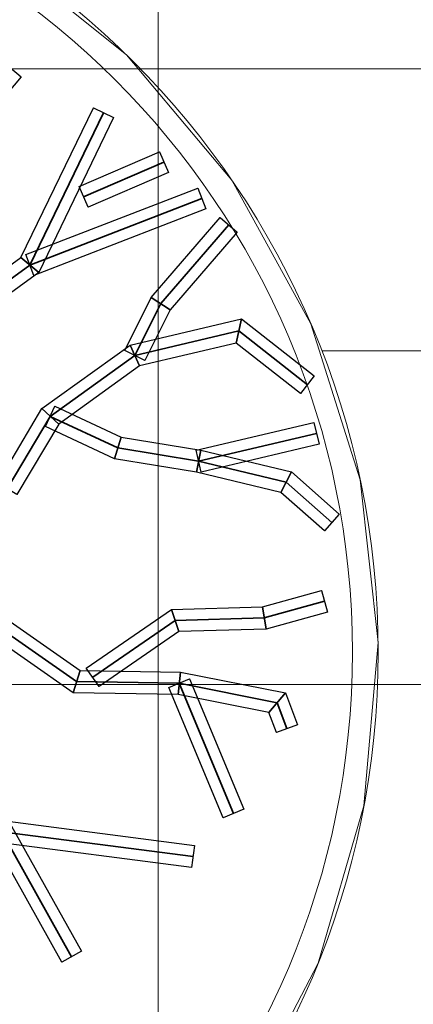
# Model space of a CAD drawing. Header units: millimetres. Extents: x -526411 to -400573, y 47353 to 130199.
# Tile 523 of 543: x -437818 to -435519, y 72965 to 78725. Entities that reach past the tile are written whole.
import ezdxf

# ---------------------------------------------------------------- set-up
doc = ezdxf.new("R2010")
doc.units = ezdxf.units.MM
for name, color, linetype, lineweight in [('01_ALGEMEEN', 7, 'Continuous', 18), ('18_BESTAANDE_CONSTRUCTIE', 7, 'Continuous', 18), ('HATCH_REACTORS', 7, 'Continuous', 18), ('m-pg-03_AI_dwg', 8, 'Continuous', 18)]:
    doc.layers.add(name, color=color, linetype=linetype, lineweight=lineweight)

# ---------------------------------------------------------------- blocks, each defined once
blk = doc.blocks.new('m-pg-03_AI_dwg_block 2361-641329-3e Verdieping - Percelen telling LI')
at = {"layer": '01_ALGEMEEN', "color": 253, "lineweight": 25, "flags": 128}
blk.add_lwpolyline([(1245.13, -329.56), (1257.14, -315.36), (1261.64, -319.16), (1249.53, -333.49)], close=True, dxfattribs=at)
at = {"layer": '01_ALGEMEEN', "color": 133, "flags": 128}
blk.add_lwpolyline([(1245.13, -329.56), (1257.14, -315.36), (1261.64, -319.16), (1249.53, -333.49)], close=True, dxfattribs=at)
blk = doc.blocks.new('m-pg-03_AI_dwg_block 2366-641334-3e Verdieping - Percelen telling LI')
at = {"layer": '01_ALGEMEEN', "color": 253, "lineweight": 25, "flags": 128}
blk.add_lwpolyline([(1255.42, -426.18), (1267.07, -406.56), (1271.51, -410.63), (1260.49, -429.19)], close=True, dxfattribs=at)
at = {"layer": '01_ALGEMEEN', "color": 133, "flags": 128}
blk.add_lwpolyline([(1255.42, -426.18), (1267.07, -406.56), (1271.51, -410.63), (1260.49, -429.19)], close=True, dxfattribs=at)
blk = doc.blocks.new('m-pg-03_AI_dwg_block 2367-641335-3e Verdieping - Percelen telling LI')
at = {"layer": '01_ALGEMEEN', "color": 253, "lineweight": 25, "flags": 128}
blk.add_lwpolyline([(1267.07, -406.56), (1290.31, -389.85), (1292.81, -395.32), (1271.51, -410.63)], close=True, dxfattribs=at)
at = {"layer": '01_ALGEMEEN', "color": 133, "flags": 128}
blk.add_lwpolyline([(1267.07, -406.56), (1290.31, -389.85), (1292.81, -395.32), (1271.51, -410.63)], close=True, dxfattribs=at)
blk = doc.blocks.new('m-pg-03_AI_dwg_block 2368-641336-3e Verdieping - Percelen telling LI')
at = {"layer": '01_ALGEMEEN', "color": 253, "lineweight": 25, "flags": 128}
blk.add_lwpolyline([(1290.31, -389.85), (1319.64, -382.9), (1318.23, -389.29), (1292.81, -395.32)], close=True, dxfattribs=at)
at = {"layer": '01_ALGEMEEN', "color": 133, "flags": 128}
blk.add_lwpolyline([(1290.31, -389.85), (1319.64, -382.9), (1318.23, -389.29), (1292.81, -395.32)], close=True, dxfattribs=at)
blk = doc.blocks.new('m-pg-03_AI_dwg_block 2369-641337-3e Verdieping - Percelen telling LI')
at = {"layer": '01_ALGEMEEN', "color": 253, "lineweight": 25, "flags": 128}
blk.add_lwpolyline([(1319.64, -382.9), (1338.74, -397.93), (1335.1, -402.56), (1318.23, -389.29)], close=True, dxfattribs=at)
at = {"layer": '01_ALGEMEEN', "color": 133, "flags": 128}
blk.add_lwpolyline([(1319.64, -382.9), (1338.74, -397.93), (1335.1, -402.56), (1318.23, -389.29)], close=True, dxfattribs=at)
blk = doc.blocks.new('m-pg-03_AI_dwg_block 2370-641338-3e Verdieping - Percelen telling LI')
at = {"layer": '01_ALGEMEEN', "color": 53, "lineweight": 35, "flags": 128}
blk.add_lwpolyline([(1257.95, -427.68), (1269.29, -408.6), (1291.56, -392.58), (1318.93, -386.09), (1336.92, -400.25)], dxfattribs=at)
blk = doc.blocks.new('m-pg-03_AI_dwg_block 2371-641339-3e Verdieping - Percelen telling LI')
at = {"layer": '01_ALGEMEEN', "color": 253, "lineweight": 25, "flags": 128}
blk.add_lwpolyline([(1288.92, -391.27), (1295.88, -377.26), (1300.83, -380.55), (1294.2, -393.89)], close=True, dxfattribs=at)
at = {"layer": '01_ALGEMEEN', "color": 133, "flags": 128}
blk.add_lwpolyline([(1288.92, -391.27), (1295.88, -377.26), (1300.83, -380.55), (1294.2, -393.89)], close=True, dxfattribs=at)
blk = doc.blocks.new('m-pg-03_AI_dwg_block 2372-641340-3e Verdieping - Percelen telling LI')
at = {"layer": '01_ALGEMEEN', "color": 253, "lineweight": 25, "flags": 128}
blk.add_lwpolyline([(1295.88, -377.26), (1314.01, -356.25), (1318.47, -360.1), (1300.83, -380.55)], close=True, dxfattribs=at)
at = {"layer": '01_ALGEMEEN', "color": 133, "flags": 128}
blk.add_lwpolyline([(1295.88, -377.26), (1314.01, -356.25), (1318.47, -360.1), (1300.83, -380.55)], close=True, dxfattribs=at)
blk = doc.blocks.new('m-pg-03_AI_dwg_block 2373-641341-3e Verdieping - Percelen telling LI')
at = {"layer": '01_ALGEMEEN', "color": 53, "lineweight": 35, "flags": 128}
blk.add_lwpolyline([(1291.56, -392.58), (1298.35, -378.9), (1316.24, -358.17)], dxfattribs=at)
blk = doc.blocks.new('m-pg-03_AI_dwg_block 2374-641342-3e Verdieping - Percelen telling LI')
at = {"layer": '01_ALGEMEEN', "color": 253, "lineweight": 25, "flags": 128}
blk.add_lwpolyline([(1225.55, -393.03), (1261.58, -366.78), (1266.25, -370.68), (1229.02, -397.8)], close=True, dxfattribs=at)
at = {"layer": '01_ALGEMEEN', "color": 133, "flags": 128}
blk.add_lwpolyline([(1225.55, -393.03), (1261.58, -366.78), (1266.25, -370.68), (1229.02, -397.8)], close=True, dxfattribs=at)
blk = doc.blocks.new('m-pg-03_AI_dwg_block 2375-641343-3e Verdieping - Percelen telling LI')
at = {"layer": '01_ALGEMEEN', "color": 253, "lineweight": 25, "flags": 128}
blk.add_lwpolyline([(1261.58, -366.78), (1280.65, -327.32), (1285.96, -329.89), (1266.25, -370.68)], close=True, dxfattribs=at)
at = {"layer": '01_ALGEMEEN', "color": 133, "flags": 128}
blk.add_lwpolyline([(1261.58, -366.78), (1280.65, -327.32), (1285.96, -329.89), (1266.25, -370.68)], close=True, dxfattribs=at)
blk = doc.blocks.new('m-pg-03_AI_dwg_block 2376-641344-3e Verdieping - Percelen telling LI')
at = {"layer": '01_ALGEMEEN', "color": 53, "lineweight": 35, "flags": 128}
blk.add_lwpolyline([(1227.29, -395.42), (1263.91, -368.73), (1283.31, -328.61)], dxfattribs=at)
blk = doc.blocks.new('m-pg-03_AI_dwg_block 2377-641345-3e Verdieping - Percelen telling LI')
at = {"layer": '01_ALGEMEEN', "color": 253, "lineweight": 25, "flags": 128}
blk.add_lwpolyline([(1262.85, -365.98), (1308.09, -348.44), (1310.22, -353.94), (1264.98, -371.48)], close=True, dxfattribs=at)
at = {"layer": '01_ALGEMEEN', "color": 133, "flags": 128}
blk.add_lwpolyline([(1262.85, -365.98), (1308.09, -348.44), (1310.22, -353.94), (1264.98, -371.48)], close=True, dxfattribs=at)
blk = doc.blocks.new('m-pg-03_AI_dwg_block 2378-641346-3e Verdieping - Percelen telling LI')
at = {"layer": '01_ALGEMEEN', "color": 53, "lineweight": 35}
blk.add_line((1263.91, -368.73), (1309.16, -351.19), dxfattribs=at)
blk = doc.blocks.new('m-pg-03_AI_dwg_block 2379-641347-3e Verdieping - Percelen telling LI')
at = {"layer": '01_ALGEMEEN', "color": 253, "lineweight": 25, "flags": 128}
blk.add_lwpolyline([(1276.9, -348.03), (1298.05, -338.94), (1300.38, -344.36), (1279.23, -353.45)], close=True, dxfattribs=at)
at = {"layer": '01_ALGEMEEN', "color": 133, "flags": 128}
blk.add_lwpolyline([(1276.9, -348.03), (1298.05, -338.94), (1300.38, -344.36), (1279.23, -353.45)], close=True, dxfattribs=at)
blk = doc.blocks.new('m-pg-03_AI_dwg_block 2380-641348-3e Verdieping - Percelen telling LI')
at = {"layer": '01_ALGEMEEN', "color": 53, "lineweight": 35}
blk.add_line((1278.07, -350.74), (1299.21, -341.65), dxfattribs=at)
blk = doc.blocks.new('m-pg-03_AI_dwg_block 2391-641359-3e Verdieping - Percelen telling LI')
at = {"layer": '01_ALGEMEEN', "color": 253, "lineweight": 25, "flags": 128}
blk.add_lwpolyline([(1258.15, -515.25), (1307.23, -521.59), (1306.47, -527.44), (1254.92, -520.78)], close=True, dxfattribs=at)
at = {"layer": '01_ALGEMEEN', "color": 133, "flags": 128}
blk.add_lwpolyline([(1258.15, -515.25), (1307.23, -521.59), (1306.47, -527.44), (1254.92, -520.78)], close=True, dxfattribs=at)
blk = doc.blocks.new('m-pg-03_AI_dwg_block 2392-641360-3e Verdieping - Percelen telling LI')
at = {"layer": '01_ALGEMEEN', "color": 53, "lineweight": 35, "flags": 128}
blk.add_lwpolyline([(1228.81, -460.02), (1239.47, -495.19), (1256.53, -518.02), (1306.85, -524.52)], dxfattribs=at)
blk = doc.blocks.new('m-pg-03_AI_dwg_block 2393-641361-3e Verdieping - Percelen telling LI')
at = {"layer": '01_ALGEMEEN', "color": 253, "lineweight": 25, "flags": 128}
blk.add_lwpolyline([(1259.11, -516.58), (1277.48, -549.49), (1272.33, -552.36), (1253.96, -519.46)], close=True, dxfattribs=at)
at = {"layer": '01_ALGEMEEN', "color": 133, "flags": 128}
blk.add_lwpolyline([(1259.11, -516.58), (1277.48, -549.49), (1272.33, -552.36), (1253.96, -519.46)], close=True, dxfattribs=at)
blk = doc.blocks.new('m-pg-03_AI_dwg_block 2394-641362-3e Verdieping - Percelen telling LI')
at = {"layer": '01_ALGEMEEN', "color": 53, "lineweight": 35}
blk.add_line((1256.53, -518.02), (1274.9, -550.92), dxfattribs=at)
blk = doc.blocks.new('m-pg-03_AI_dwg_block 2396-641364-3e Verdieping - Percelen telling LI')
at = {"layer": '01_ALGEMEEN', "color": 253, "lineweight": 25, "flags": 128}
blk.add_lwpolyline([(1256.09, -460.79), (1277.19, -475.54), (1275.29, -481.41), (1251.22, -464.59)], close=True, dxfattribs=at)
at = {"layer": '01_ALGEMEEN', "color": 133, "flags": 128}
blk.add_lwpolyline([(1256.09, -460.79), (1277.19, -475.54), (1275.29, -481.41), (1251.22, -464.59)], close=True, dxfattribs=at)
blk = doc.blocks.new('m-pg-03_AI_dwg_block 2397-641365-3e Verdieping - Percelen telling LI')
at = {"layer": '01_ALGEMEEN', "color": 253, "lineweight": 25, "flags": 128}
blk.add_lwpolyline([(1277.19, -475.54), (1303.53, -475.94), (1302.91, -481.83), (1275.29, -481.41)], close=True, dxfattribs=at)
at = {"layer": '01_ALGEMEEN', "color": 133, "flags": 128}
blk.add_lwpolyline([(1277.19, -475.54), (1303.53, -475.94), (1302.91, -481.83), (1275.29, -481.41)], close=True, dxfattribs=at)
blk = doc.blocks.new('m-pg-03_AI_dwg_block 2398-641366-3e Verdieping - Percelen telling LI')
at = {"layer": '01_ALGEMEEN', "color": 253, "lineweight": 25, "flags": 128}
blk.add_lwpolyline([(1303.53, -475.94), (1331.21, -481.45), (1326.83, -486.59), (1302.91, -481.83)], close=True, dxfattribs=at)
at = {"layer": '01_ALGEMEEN', "color": 133, "flags": 128}
blk.add_lwpolyline([(1303.53, -475.94), (1331.21, -481.45), (1326.83, -486.59), (1302.91, -481.83)], close=True, dxfattribs=at)
blk = doc.blocks.new('m-pg-03_AI_dwg_block 2399-641367-3e Verdieping - Percelen telling LI')
at = {"layer": '01_ALGEMEEN', "color": 253, "lineweight": 25, "flags": 128}
blk.add_lwpolyline([(1331.21, -481.45), (1334.32, -489.81), (1328.79, -491.87), (1326.83, -486.59)], close=True, dxfattribs=at)
at = {"layer": '01_ALGEMEEN', "color": 133, "flags": 128}
blk.add_lwpolyline([(1331.21, -481.45), (1334.32, -489.81), (1328.79, -491.87), (1326.83, -486.59)], close=True, dxfattribs=at)
blk = doc.blocks.new('m-pg-03_AI_dwg_block 2400-641368-3e Verdieping - Percelen telling LI')
at = {"layer": '01_ALGEMEEN', "color": 53, "lineweight": 35, "flags": 128}
blk.add_lwpolyline([(1243.68, -436.44), (1253.66, -462.69), (1276.24, -478.47), (1303.22, -478.89), (1329.02, -484.02), (1331.55, -490.84)], dxfattribs=at)
blk = doc.blocks.new('m-pg-03_AI_dwg_block 2401-641369-3e Verdieping - Percelen telling LI')
at = {"layer": '01_ALGEMEEN', "color": 253, "lineweight": 25, "flags": 128}
blk.add_lwpolyline([(1278.78, -474.9), (1301.21, -459.43), (1303.12, -465.27), (1282.13, -479.75)], close=True, dxfattribs=at)
at = {"layer": '01_ALGEMEEN', "color": 133, "flags": 128}
blk.add_lwpolyline([(1278.78, -474.9), (1301.21, -459.43), (1303.12, -465.27), (1282.13, -479.75)], close=True, dxfattribs=at)
blk = doc.blocks.new('m-pg-03_AI_dwg_block 2402-641370-3e Verdieping - Percelen telling LI')
at = {"layer": '01_ALGEMEEN', "color": 253, "lineweight": 25, "flags": 128}
blk.add_lwpolyline([(1301.21, -459.43), (1325.16, -458.75), (1326.05, -464.63), (1303.12, -465.27)], close=True, dxfattribs=at)
at = {"layer": '01_ALGEMEEN', "color": 133, "flags": 128}
blk.add_lwpolyline([(1301.21, -459.43), (1325.16, -458.75), (1326.05, -464.63), (1303.12, -465.27)], close=True, dxfattribs=at)
blk = doc.blocks.new('m-pg-03_AI_dwg_block 2403-641371-3e Verdieping - Percelen telling LI')
at = {"layer": '01_ALGEMEEN', "color": 253, "lineweight": 25, "flags": 128}
blk.add_lwpolyline([(1325.16, -458.75), (1340.67, -454.45), (1342.25, -460.13), (1326.05, -464.63)], close=True, dxfattribs=at)
at = {"layer": '01_ALGEMEEN', "color": 133, "flags": 128}
blk.add_lwpolyline([(1325.16, -458.75), (1340.67, -454.45), (1342.25, -460.13), (1326.05, -464.63)], close=True, dxfattribs=at)
blk = doc.blocks.new('m-pg-03_AI_dwg_block 2404-641372-3e Verdieping - Percelen telling LI')
at = {"layer": '01_ALGEMEEN', "color": 53, "lineweight": 35, "flags": 128}
blk.add_lwpolyline([(1280.46, -477.33), (1302.17, -462.35), (1325.6, -461.69), (1341.46, -457.29)], dxfattribs=at)
blk = doc.blocks.new('m-pg-03_AI_dwg_block 2405-641373-3e Verdieping - Percelen telling LI')
at = {"layer": '01_ALGEMEEN', "color": 253, "lineweight": 25, "flags": 128}
blk.add_lwpolyline([(1270.53, -405.93), (1287.99, -414.05), (1286.23, -419.74), (1268.04, -411.27)], close=True, dxfattribs=at)
at = {"layer": '01_ALGEMEEN', "color": 133, "flags": 128}
blk.add_lwpolyline([(1270.53, -405.93), (1287.99, -414.05), (1286.23, -419.74), (1268.04, -411.27)], close=True, dxfattribs=at)
blk = doc.blocks.new('m-pg-03_AI_dwg_block 2406-641374-3e Verdieping - Percelen telling LI')
at = {"layer": '01_ALGEMEEN', "color": 253, "lineweight": 25, "flags": 128}
blk.add_lwpolyline([(1287.99, -414.05), (1308.9, -417.51), (1307.73, -423.29), (1286.23, -419.74)], close=True, dxfattribs=at)
at = {"layer": '01_ALGEMEEN', "color": 133, "flags": 128}
blk.add_lwpolyline([(1287.99, -414.05), (1308.9, -417.51), (1307.73, -423.29), (1286.23, -419.74)], close=True, dxfattribs=at)
blk = doc.blocks.new('m-pg-03_AI_dwg_block 2407-641375-3e Verdieping - Percelen telling LI')
at = {"layer": '01_ALGEMEEN', "color": 253, "lineweight": 25, "flags": 128}
blk.add_lwpolyline([(1308.9, -417.51), (1332.74, -423.21), (1329.94, -428.61), (1307.73, -423.29)], close=True, dxfattribs=at)
at = {"layer": '01_ALGEMEEN', "color": 133, "flags": 128}
blk.add_lwpolyline([(1308.9, -417.51), (1332.74, -423.21), (1329.94, -428.61), (1307.73, -423.29)], close=True, dxfattribs=at)
blk = doc.blocks.new('m-pg-03_AI_dwg_block 2408-641376-3e Verdieping - Percelen telling LI')
at = {"layer": '01_ALGEMEEN', "color": 253, "lineweight": 25, "flags": 128}
blk.add_lwpolyline([(1332.74, -423.21), (1345.32, -434.36), (1341.41, -438.77), (1329.94, -428.61)], close=True, dxfattribs=at)
at = {"layer": '01_ALGEMEEN', "color": 133, "flags": 128}
blk.add_lwpolyline([(1332.74, -423.21), (1345.32, -434.36), (1341.41, -438.77), (1329.94, -428.61)], close=True, dxfattribs=at)
blk = doc.blocks.new('m-pg-03_AI_dwg_block 2409-641377-3e Verdieping - Percelen telling LI')
at = {"layer": '01_ALGEMEEN', "color": 53, "lineweight": 35, "flags": 128}
blk.add_lwpolyline([(1269.29, -408.6), (1287.11, -416.89), (1308.32, -420.4), (1331.34, -425.91), (1343.37, -436.56)], dxfattribs=at)
blk = doc.blocks.new('m-pg-03_AI_dwg_block 2410-641378-3e Verdieping - Percelen telling LI')
at = {"layer": '01_ALGEMEEN', "color": 253, "lineweight": 25, "flags": 128}
blk.add_lwpolyline([(1307.64, -417.53), (1338.66, -410.21), (1340.01, -415.95), (1309, -423.27)], close=True, dxfattribs=at)
at = {"layer": '01_ALGEMEEN', "color": 133, "flags": 128}
blk.add_lwpolyline([(1307.64, -417.53), (1338.66, -410.21), (1340.01, -415.95), (1309, -423.27)], close=True, dxfattribs=at)
blk = doc.blocks.new('m-pg-03_AI_dwg_block 2411-641379-3e Verdieping - Percelen telling LI')
at = {"layer": '01_ALGEMEEN', "color": 53, "lineweight": 35}
blk.add_line((1308.32, -420.4), (1339.33, -413.08), dxfattribs=at)
blk = doc.blocks.new('m-pg-03_AI_dwg_block 2412-641380-3e Verdieping - Percelen telling LI')
at = {"layer": '01_ALGEMEEN', "color": 253, "lineweight": 25, "flags": 128}
blk.add_lwpolyline([(1305.94, -477.75), (1320.25, -512.09), (1314.8, -514.36), (1300.5, -480.02)], close=True, dxfattribs=at)
at = {"layer": '01_ALGEMEEN', "color": 133, "flags": 128}
blk.add_lwpolyline([(1305.94, -477.75), (1320.25, -512.09), (1314.8, -514.36), (1300.5, -480.02)], close=True, dxfattribs=at)
blk = doc.blocks.new('m-pg-03_AI_dwg_block 2413-641381-3e Verdieping - Percelen telling LI')
at = {"layer": '01_ALGEMEEN', "color": 53, "lineweight": 35}
blk.add_line((1303.22, -478.89), (1317.53, -513.22), dxfattribs=at)
blk = doc.blocks.new('m-pg-03_AI_dwg_block 2239-641516-3e Verdieping - Percelen telling LI')
for name in ['m-pg-03_AI_dwg_block 2361-641329-3e Verdieping - Percelen telling LI', 'm-pg-03_AI_dwg_block 2376-641344-3e Verdieping - Percelen telling LI', 'm-pg-03_AI_dwg_block 2375-641343-3e Verdieping - Percelen telling LI', 'm-pg-03_AI_dwg_block 2379-641347-3e Verdieping - Percelen telling LI', 'm-pg-03_AI_dwg_block 2380-641348-3e Verdieping - Percelen telling LI', 'm-pg-03_AI_dwg_block 2377-641345-3e Verdieping - Percelen telling LI', 'm-pg-03_AI_dwg_block 2378-641346-3e Verdieping - Percelen telling LI', 'm-pg-03_AI_dwg_block 2372-641340-3e Verdieping - Percelen telling LI', 'm-pg-03_AI_dwg_block 2373-641341-3e Verdieping - Percelen telling LI', 'm-pg-03_AI_dwg_block 2374-641342-3e Verdieping - Percelen telling LI', 'm-pg-03_AI_dwg_block 2371-641339-3e Verdieping - Percelen telling LI', 'm-pg-03_AI_dwg_block 2368-641336-3e Verdieping - Percelen telling LI', 'm-pg-03_AI_dwg_block 2369-641337-3e Verdieping - Percelen telling LI', 'm-pg-03_AI_dwg_block 2370-641338-3e Verdieping - Percelen telling LI', 'm-pg-03_AI_dwg_block 2367-641335-3e Verdieping - Percelen telling LI', 'm-pg-03_AI_dwg_block 2366-641334-3e Verdieping - Percelen telling LI', 'm-pg-03_AI_dwg_block 2405-641373-3e Verdieping - Percelen telling LI', 'm-pg-03_AI_dwg_block 2409-641377-3e Verdieping - Percelen telling LI', 'm-pg-03_AI_dwg_block 2410-641378-3e Verdieping - Percelen telling LI', 'm-pg-03_AI_dwg_block 2406-641374-3e Verdieping - Percelen telling LI', 'm-pg-03_AI_dwg_block 2411-641379-3e Verdieping - Percelen telling LI', 'm-pg-03_AI_dwg_block 2407-641375-3e Verdieping - Percelen telling LI', 'm-pg-03_AI_dwg_block 2408-641376-3e Verdieping - Percelen telling LI', 'm-pg-03_AI_dwg_block 2400-641368-3e Verdieping - Percelen telling LI', 'm-pg-03_AI_dwg_block 2403-641371-3e Verdieping - Percelen telling LI', 'm-pg-03_AI_dwg_block 2404-641372-3e Verdieping - Percelen telling LI', 'm-pg-03_AI_dwg_block 2402-641370-3e Verdieping - Percelen telling LI', 'm-pg-03_AI_dwg_block 2392-641360-3e Verdieping - Percelen telling LI', 'm-pg-03_AI_dwg_block 2396-641364-3e Verdieping - Percelen telling LI', 'm-pg-03_AI_dwg_block 2401-641369-3e Verdieping - Percelen telling LI', 'm-pg-03_AI_dwg_block 2397-641365-3e Verdieping - Percelen telling LI', 'm-pg-03_AI_dwg_block 2398-641366-3e Verdieping - Percelen telling LI', 'm-pg-03_AI_dwg_block 2412-641380-3e Verdieping - Percelen telling LI', 'm-pg-03_AI_dwg_block 2413-641381-3e Verdieping - Percelen telling LI', 'm-pg-03_AI_dwg_block 2399-641367-3e Verdieping - Percelen telling LI', 'm-pg-03_AI_dwg_block 2391-641359-3e Verdieping - Percelen telling LI', 'm-pg-03_AI_dwg_block 2393-641361-3e Verdieping - Percelen telling LI', 'm-pg-03_AI_dwg_block 2394-641362-3e Verdieping - Percelen telling LI']:
    blk.add_blockref(name, (0, 0))
blk = doc.blocks.new('m-pg-03_AI_dwg_block 2555-641524-3e Verdieping - Percelen telling LI')
at = {"layer": '01_ALGEMEEN', "color": 213, "lineweight": 13}
blk.add_line((1518.09, -391.35), (1340.73, -391.35), dxfattribs=at)
blk = doc.blocks.new('m-pg-03_AI_dwg_block 4646-643614-3e Verdieping - Percelen telling LI')
at = {"layer": '18_BESTAANDE_CONSTRUCTIE', "color": 9, "lineweight": 9}
blk.add_line((1297.64, -1676.27), (1297.64, 731.74), dxfattribs=at)
blk = doc.blocks.new('m-pg-03_AI_dwg_block 4714-643682-3e Verdieping - Percelen telling LI')
at = {"layer": '18_BESTAANDE_CONSTRUCTIE', "color": 9, "lineweight": 9}
blk.add_line((-285.22, -317.09), (1783.88, -317.09), dxfattribs=at)
blk = doc.blocks.new('m-pg-03_AI_dwg_block 4715-643683-3e Verdieping - Percelen telling LI')
at = {"layer": '18_BESTAANDE_CONSTRUCTIE', "color": 9, "lineweight": 9}
blk.add_line((-285.22, -479.2), (1783.88, -479.2), dxfattribs=at)
blk = doc.blocks.new('m-pg-03_AI_dwg_block 4640-643795-3e Verdieping - Percelen telling LI')
for name in ['m-pg-03_AI_dwg_block 4646-643614-3e Verdieping - Percelen telling LI', 'm-pg-03_AI_dwg_block 4714-643682-3e Verdieping - Percelen telling LI', 'm-pg-03_AI_dwg_block 4715-643683-3e Verdieping - Percelen telling LI']:
    blk.add_blockref(name, (0, 0))
blk = doc.blocks.new('m-pg-03_AI_dwg_block 4827-643796-3e Verdieping - Percelen telling LI')
at = {"layer": '18_BESTAANDE_CONSTRUCTIE', "color": 133}
for points in [[(1348.78, -470.71), (1348.78, -352.92), (1253.29, -257.43), (1135.5, -257.43)], [(1135.5, -683.99), (1253.29, -683.99), (1348.78, -588.5), (1348.78, -470.71)]]:
    blk.add_open_spline(points, degree=3, dxfattribs=at)
blk = doc.blocks.new('m-pg-03_AI_dwg_block 4828-643797-3e Verdieping - Percelen telling LI')
at = {"layer": '18_BESTAANDE_CONSTRUCTIE', "color": 133}
for points in [[(1355.54, -470.71), (1355.54, -349.19), (1257.02, -250.67), (1135.5, -250.67)], [(1135.5, -690.75), (1257.02, -690.75), (1355.54, -592.23), (1355.54, -470.71)]]:
    blk.add_open_spline(points, degree=3, dxfattribs=at)
blk = doc.blocks.new('m-pg-03_AI_dwg_block 7551-646520-3e Verdieping - Percelen telling LI')
at = {"layer": 'HATCH_REACTORS', "color": 133, "flags": 128}
blk.add_lwpolyline([(1015.34, -655.05), (1053.61, -674.95), (1095.03, -687), (1138, -690.74), (1180.88, -686.02), (1222.01, -673.03), (1259.82, -652.26), (1292.85, -624.52), (1319.83, -590.87), (1339.73, -552.6), (1351.78, -511.18), (1355.52, -468.2), (1350.81, -425.33), (1337.82, -384.2), (1317.05, -346.39), (1289.31, -313.36), (1255.65, -286.37)], dxfattribs=at)
blk = doc.blocks.new('m-pg-03_AI_dwg-638970-3e Verdieping - Percelen telling LI')
for name in ['m-pg-03_AI_dwg_block 4640-643795-3e Verdieping - Percelen telling LI', 'm-pg-03_AI_dwg_block 7551-646520-3e Verdieping - Percelen telling LI', 'm-pg-03_AI_dwg_block 4828-643797-3e Verdieping - Percelen telling LI', 'm-pg-03_AI_dwg_block 4827-643796-3e Verdieping - Percelen telling LI', 'm-pg-03_AI_dwg_block 2239-641516-3e Verdieping - Percelen telling LI', 'm-pg-03_AI_dwg_block 2555-641524-3e Verdieping - Percelen telling LI']:
    blk.add_blockref(name, (0, 0))

msp = doc.modelspace()

# ---------------------------------------------------------------- block references
at = {"layer": 'm-pg-03_AI_dwg', "color": 133, "xscale": 22.2068924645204, "yscale": 22.2068924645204, "zscale": 22.2068924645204}
msp.add_blockref('m-pg-03_AI_dwg-638970-3e Verdieping - Percelen telling LI', (-465826.5, 85478), dxfattribs=at)

doc.saveas('drawing.dxf')
